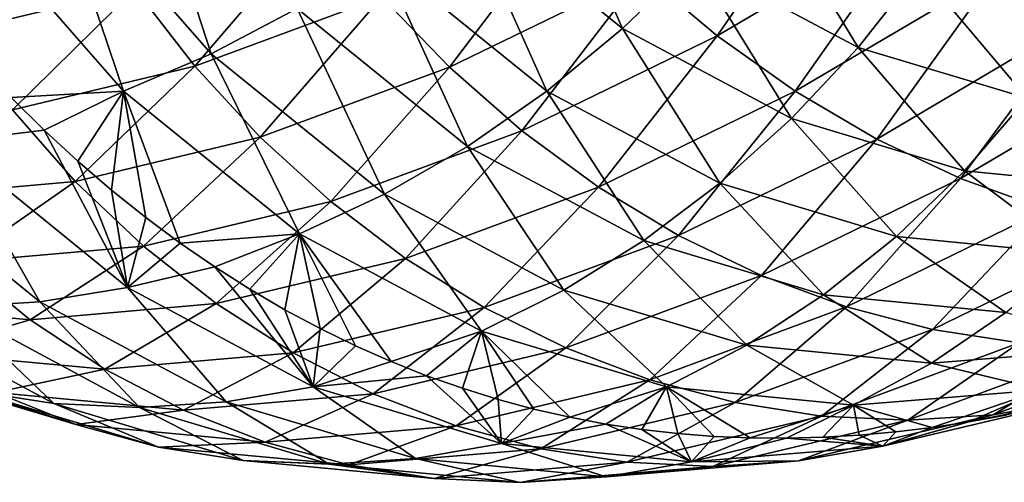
# Model space of a CAD drawing. Header units: millimetres. Extents: x -522 to 188, y -54 to 63.
# Tile 897 of 1056: x 7.5 to 10.31, y -53.8 to -52.48. Entities that reach past the tile are written whole.
import ezdxf

# ---------------------------------------------------------------- set-up
doc = ezdxf.new("R2010")
doc.units = ezdxf.units.MM
doc.header["$LTSCALE"] = 65.185185
doc.layers.add('39', color=7, linetype='CONTINUOUS')
doc.layers.add('40', color=7, linetype='CONTINUOUS')

msp = doc.modelspace()

# ---------------------------------------------------------------- linework, layer by layer
at = {"layer": '39', "linetype": 'CONTINUOUS'}
for points in [[(7.8379, -51.9248, -0.8151), (7.5838, -52.0434, -0.8702), (8.0498, -52.5763, -1.6617), (7.8379, -51.9248, -0.8151)], [(8.2952, -52.4475, -1.592), (7.8379, -51.9248, -0.8151), (8.0498, -52.5763, -1.6617), (8.2952, -52.4475, -1.592)], [(9.2243, -52.5046, -2.2868), (8.9768, -51.9437, -1.4818), (8.7608, -52.1297, -1.5016), (9.2243, -52.5046, -2.2868)], [(9.4273, -52.3078, -2.2453), (8.9768, -51.9437, -1.4818), (9.2243, -52.5046, -2.2868), (9.4273, -52.3078, -2.2453)], [(7.3257, -52.1419, -0.9434), (7.799, -52.6834, -1.747), (7.5838, -52.0434, -0.8702), (7.3257, -52.1419, -0.9434)], [(7.5838, -52.0434, -0.8702), (7.799, -52.6834, -1.747), (8.0498, -52.5763, -1.6617), (7.5838, -52.0434, -0.8702)], [(9.8966, -52.558, -3.0406), (9.6154, -52.0942, -2.2192), (9.4273, -52.3078, -2.2453), (9.8966, -52.558, -3.0406)], [(10.071, -52.337, -2.9917), (9.6154, -52.0942, -2.2192), (9.8966, -52.558, -3.0406), (10.071, -52.337, -2.9917)], [(9.0082, -52.6829, -2.3432), (8.7608, -52.1297, -1.5016), (8.5329, -52.2982, -1.5384), (9.0082, -52.6829, -2.3432)], [(9.2243, -52.5046, -2.2868), (8.7608, -52.1297, -1.5016), (9.0082, -52.6829, -2.3432), (9.2243, -52.5046, -2.2868)], [(7.3257, -52.1419, -0.9434), (7.4786, -52.7017, -1.7341), (7.799, -52.6834, -1.747), (7.3257, -52.1419, -0.9434)], [(8.781, -52.841, -2.4142), (8.5329, -52.2982, -1.5384), (8.2952, -52.4475, -1.592), (8.781, -52.841, -2.4142)], [(9.0082, -52.6829, -2.3432), (8.5329, -52.2982, -1.5384), (8.781, -52.841, -2.4142), (9.0082, -52.6829, -2.3432)], [(9.7061, -52.7617, -3.1031), (9.4273, -52.3078, -2.2453), (9.2243, -52.5046, -2.2868), (9.7061, -52.7617, -3.1031)], [(9.8966, -52.558, -3.0406), (9.4273, -52.3078, -2.2453), (9.7061, -52.7617, -3.1031), (9.8966, -52.558, -3.0406)], [(10.3788, -52.7031, -3.8592), (10.071, -52.337, -2.9917), (9.8966, -52.558, -3.0406), (10.3788, -52.7031, -3.8592)], [(10.5407, -52.4784, -3.789), (10.071, -52.337, -2.9917), (10.3788, -52.7031, -3.8592), (10.5407, -52.4784, -3.789)], [(8.2952, -52.4475, -1.592), (8.0498, -52.5763, -1.6617), (8.5447, -52.9774, -2.499), (8.2952, -52.4475, -1.592)], [(8.781, -52.841, -2.4142), (8.2952, -52.4475, -1.592), (8.5447, -52.9774, -2.499), (8.781, -52.841, -2.4142)], [(9.5015, -52.9463, -3.1787), (9.2243, -52.5046, -2.2868), (9.0082, -52.6829, -2.3432), (9.5015, -52.9463, -3.1787)], [(9.7061, -52.7617, -3.1031), (9.2243, -52.5046, -2.2868), (9.5015, -52.9463, -3.1787), (9.7061, -52.7617, -3.1031)], [(7.799, -52.6834, -1.747), (8.3014, -53.0911, -2.5969), (8.0498, -52.5763, -1.6617), (7.799, -52.6834, -1.747)], [(8.0498, -52.5763, -1.6617), (8.3014, -53.0911, -2.5969), (8.5447, -52.9774, -2.499), (8.0498, -52.5763, -1.6617)], [(10.1999, -52.9103, -3.9414), (9.8966, -52.558, -3.0406), (9.7061, -52.7617, -3.1031), (10.1999, -52.9103, -3.9414)], [(10.3788, -52.7031, -3.8592), (9.8966, -52.558, -3.0406), (10.1999, -52.9103, -3.9414), (10.3788, -52.7031, -3.8592)], [(7.4786, -52.7017, -1.7341), (7.5732, -52.7947, -1.8944), (7.799, -52.6834, -1.747), (7.4786, -52.7017, -1.7341)], [(7.5732, -52.7947, -1.8944), (7.669, -52.8827, -2.0564), (7.799, -52.6834, -1.747), (7.5732, -52.7947, -1.8944)], [(7.669, -52.8827, -2.0564), (7.7656, -52.9658, -2.2199), (7.799, -52.6834, -1.747), (7.669, -52.8827, -2.0564)], [(7.7656, -52.9658, -2.2199), (7.8632, -53.0439, -2.3848), (7.799, -52.6834, -1.747), (7.7656, -52.9658, -2.2199)], [(7.8632, -53.0439, -2.3848), (7.9615, -53.117, -2.551), (7.799, -52.6834, -1.747), (7.8632, -53.0439, -2.3848)], [(7.799, -52.6834, -1.747), (7.9615, -53.117, -2.551), (8.3014, -53.0911, -2.5969), (7.799, -52.6834, -1.747)], [(9.2844, -53.11, -3.2667), (9.0082, -52.6829, -2.3432), (8.781, -52.841, -2.4142), (9.2844, -53.11, -3.2667)], [(9.5015, -52.9463, -3.1787), (9.0082, -52.6829, -2.3432), (9.2844, -53.11, -3.2667), (9.5015, -52.9463, -3.1787)], [(10.703, -52.9602, -4.7961), (10.3788, -52.7031, -3.8592), (10.1999, -52.9103, -3.9414), (10.703, -52.9602, -4.7961)], [(10.0057, -53.0979, -4.0348), (9.7061, -52.7617, -3.1031), (9.5015, -52.9463, -3.1787), (10.0057, -53.0979, -4.0348)], [(10.1999, -52.9103, -3.9414), (9.7061, -52.7617, -3.1031), (10.0057, -53.0979, -4.0348), (10.1999, -52.9103, -3.9414)], [(8.781, -52.841, -2.4142), (8.5447, -52.9774, -2.499), (9.0568, -53.2514, -3.3663), (8.781, -52.841, -2.4142)], [(9.2844, -53.11, -3.2667), (8.781, -52.841, -2.4142), (9.0568, -53.2514, -3.3663), (9.2844, -53.11, -3.2667)], [(10.5181, -53.1485, -4.9056), (10.1999, -52.9103, -3.9414), (10.0057, -53.0979, -4.0348), (10.5181, -53.1485, -4.9056)], [(10.703, -52.9602, -4.7961), (10.1999, -52.9103, -3.9414), (10.5181, -53.1485, -4.9056), (10.703, -52.9602, -4.7961)], [(9.7979, -53.2644, -4.1387), (9.5015, -52.9463, -3.1787), (9.2844, -53.11, -3.2667), (9.7979, -53.2644, -4.1387)], [(10.0057, -53.0979, -4.0348), (9.5015, -52.9463, -3.1787), (9.7979, -53.2644, -4.1387), (10.0057, -53.0979, -4.0348)], [(8.3014, -53.0911, -2.5969), (8.821, -53.3691, -3.4765), (8.5447, -52.9774, -2.499), (8.3014, -53.0911, -2.5969)], [(8.5447, -52.9774, -2.499), (8.821, -53.3691, -3.4765), (9.0568, -53.2514, -3.3663), (8.5447, -52.9774, -2.499)], [(7.9615, -53.117, -2.551), (8.0605, -53.1853, -2.7184), (8.3014, -53.0911, -2.5969), (7.9615, -53.117, -2.551)], [(8.0605, -53.1853, -2.7184), (8.1601, -53.2488, -2.8869), (8.3014, -53.0911, -2.5969), (8.0605, -53.1853, -2.7184)], [(8.1601, -53.2488, -2.8869), (8.2602, -53.3074, -3.0563), (8.3014, -53.0911, -2.5969), (8.1601, -53.2488, -2.8869)], [(8.2602, -53.3074, -3.0563), (8.3608, -53.3614, -3.2265), (8.3014, -53.0911, -2.5969), (8.2602, -53.3074, -3.0563)], [(8.4618, -53.4107, -3.3976), (8.5632, -53.4555, -3.5693), (8.3014, -53.0911, -2.5969), (8.4618, -53.4107, -3.3976)], [(8.3014, -53.0911, -2.5969), (8.5632, -53.4555, -3.5693), (8.821, -53.3691, -3.4765), (8.3014, -53.0911, -2.5969)], [(8.3608, -53.3614, -3.2265), (8.4618, -53.4107, -3.3976), (8.3014, -53.0911, -2.5969), (8.3608, -53.3614, -3.2265)], [(9.2844, -53.11, -3.2667), (9.0568, -53.2514, -3.3663), (9.5784, -53.4082, -4.252), (9.2844, -53.11, -3.2667)], [(9.7979, -53.2644, -4.1387), (9.2844, -53.11, -3.2667), (9.5784, -53.4082, -4.252), (9.7979, -53.2644, -4.1387)], [(10.3185, -53.3155, -5.0237), (10.0057, -53.0979, -4.0348), (9.7979, -53.2644, -4.1387), (10.3185, -53.3155, -5.0237)], [(10.5181, -53.1485, -4.9056), (10.0057, -53.0979, -4.0348), (10.3185, -53.3155, -5.0237), (10.5181, -53.1485, -4.9056)], [(8.821, -53.3691, -3.4765), (9.3493, -53.5279, -4.3738), (9.0568, -53.2514, -3.3663), (8.821, -53.3691, -3.4765)], [(9.0568, -53.2514, -3.3663), (9.3493, -53.5279, -4.3738), (9.5784, -53.4082, -4.252), (9.0568, -53.2514, -3.3663)], [(9.7979, -53.2644, -4.1387), (9.5784, -53.4082, -4.252), (10.1062, -53.4597, -5.1494), (9.7979, -53.2644, -4.1387)], [(10.3185, -53.3155, -5.0237), (9.7979, -53.2644, -4.1387), (10.1062, -53.4597, -5.1494), (10.3185, -53.3155, -5.0237)], [(10.3185, -53.3155, -5.0237), (10.1062, -53.4597, -5.1494), (10.6407, -53.4168, -6.0552), (10.3185, -53.3155, -5.0237)], [(8.5632, -53.4555, -3.5693), (8.6648, -53.4959, -3.7417), (8.821, -53.3691, -3.4765), (8.5632, -53.4555, -3.5693)], [(8.6648, -53.4959, -3.7417), (8.7667, -53.5319, -3.9146), (8.821, -53.3691, -3.4765), (8.6648, -53.4959, -3.7417)], [(8.7667, -53.5319, -3.9146), (8.8688, -53.5636, -4.088), (8.821, -53.3691, -3.4765), (8.7667, -53.5319, -3.9146)], [(8.9711, -53.5912, -4.2618), (9.0736, -53.6146, -4.4361), (8.821, -53.3691, -3.4765), (8.9711, -53.5912, -4.2618)], [(8.821, -53.3691, -3.4765), (9.0736, -53.6146, -4.4361), (9.3493, -53.5279, -4.3738), (8.821, -53.3691, -3.4765)], [(8.8688, -53.5636, -4.088), (8.9711, -53.5912, -4.2618), (8.821, -53.3691, -3.4765), (8.8688, -53.5636, -4.088)], [(9.3493, -53.5279, -4.3738), (9.8831, -53.5798, -5.2816), (9.5784, -53.4082, -4.252), (9.3493, -53.5279, -4.3738)], [(9.5784, -53.4082, -4.252), (9.8831, -53.5798, -5.2816), (10.1062, -53.4597, -5.1494), (9.5784, -53.4082, -4.252)], [(10.1062, -53.4597, -5.1494), (10.4228, -53.5362, -6.1965), (10.6407, -53.4168, -6.0552), (10.1062, -53.4597, -5.1494)], [(9.8831, -53.5798, -5.2816), (10.4228, -53.5362, -6.1965), (10.1062, -53.4597, -5.1494), (9.8831, -53.5798, -5.2816)], [(9.0736, -53.6146, -4.4361), (9.1763, -53.634, -4.6107), (9.3493, -53.5279, -4.3738), (9.0736, -53.6146, -4.4361)], [(9.1763, -53.634, -4.6107), (9.2791, -53.6496, -4.7856), (9.3493, -53.5279, -4.3738), (9.1763, -53.634, -4.6107)], [(9.2791, -53.6496, -4.7856), (9.3821, -53.6613, -4.9608), (9.3493, -53.5279, -4.3738), (9.2791, -53.6496, -4.7856)], [(9.4852, -53.6693, -5.1363), (9.5885, -53.6736, -5.312), (9.3493, -53.5279, -4.3738), (9.4852, -53.6693, -5.1363)], [(9.3493, -53.5279, -4.3738), (9.5885, -53.6736, -5.312), (9.8831, -53.5798, -5.2816), (9.3493, -53.5279, -4.3738)], [(9.3821, -53.6613, -4.9608), (9.4852, -53.6693, -5.1363), (9.3493, -53.5279, -4.3738), (9.3821, -53.6613, -4.9608)], [(9.8831, -53.5798, -5.2816), (10.1081, -53.6434, -6.1936), (10.4228, -53.5362, -6.1965), (9.8831, -53.5798, -5.2816)], [(10.1081, -53.6434, -6.1936), (10.2127, -53.6274, -6.3705), (10.4228, -53.5362, -6.1965), (10.1081, -53.6434, -6.1936)], [(10.2127, -53.6274, -6.3705), (10.3176, -53.6083, -6.5476), (10.4228, -53.5362, -6.1965), (10.2127, -53.6274, -6.3705)], [(9.5885, -53.6736, -5.312), (9.692, -53.6744, -5.4879), (9.8831, -53.5798, -5.2816), (9.5885, -53.6736, -5.312)], [(9.692, -53.6744, -5.4879), (9.7957, -53.6717, -5.664), (9.8831, -53.5798, -5.2816), (9.692, -53.6744, -5.4879)], [(9.7957, -53.6717, -5.664), (9.8996, -53.6656, -5.8404), (9.8831, -53.5798, -5.2816), (9.7957, -53.6717, -5.664)], [(10.0037, -53.6561, -6.0169), (10.1081, -53.6434, -6.1936), (9.8831, -53.5798, -5.2816), (10.0037, -53.6561, -6.0169)], [(9.8996, -53.6656, -5.8404), (10.0037, -53.6561, -6.0169), (9.8831, -53.5798, -5.2816), (9.8996, -53.6656, -5.8404)]]:
    msp.add_3dface(points, dxfattribs=at)
at = {"layer": '40', "linetype": 'CONTINUOUS'}
for points in [[(10.8759, -51.9453, -12.2585), (10.5257, -52.4796, -11.1999), (10.2902, -52.345, -11.2901), (10.8759, -51.9453, -12.2585)], [(9.8478, -52.012, -11.4288), (9.494, -52.525, -10.4223), (9.2823, -52.3458, -10.4912), (9.8478, -52.012, -11.4288)], [(10.0636, -52.1887, -11.3667), (9.494, -52.525, -10.4223), (9.8478, -52.012, -11.4288), (10.0636, -52.1887, -11.3667)], [(7.68, -52.1538, -8.8531), (7.32, -52.5133, -7.9432), (7.1759, -52.2746, -8.0058), (7.68, -52.1538, -8.8531)], [(7.8327, -52.3905, -8.8052), (7.32, -52.5133, -7.9432), (7.68, -52.1538, -8.8531), (7.8327, -52.3905, -8.8052)], [(9.0839, -52.1475, -10.5459), (8.7298, -52.6148, -9.5722), (8.5368, -52.4138, -9.6358), (9.0839, -52.1475, -10.5459)], [(9.2823, -52.3458, -10.4912), (8.7298, -52.6148, -9.5722), (9.0839, -52.1475, -10.5459), (9.2823, -52.3458, -10.4912)], [(10.0636, -52.1887, -11.3667), (9.717, -52.6835, -10.3399), (9.494, -52.525, -10.4223), (10.0636, -52.1887, -11.3667)], [(10.2902, -52.345, -11.2901), (9.717, -52.6835, -10.3399), (10.0636, -52.1887, -11.3667), (10.2902, -52.345, -11.2901)], [(8.3594, -52.1954, -9.6856), (8.0032, -52.6115, -8.7439), (7.8327, -52.3905, -8.8052), (8.3594, -52.1954, -9.6856)], [(8.5368, -52.4138, -9.6358), (8.0032, -52.6115, -8.7439), (8.3594, -52.1954, -9.6856), (8.5368, -52.4138, -9.6358)], [(9.2823, -52.3458, -10.4912), (8.9366, -52.7964, -9.4953), (8.7298, -52.6148, -9.5722), (9.2823, -52.3458, -10.4912)], [(9.494, -52.525, -10.4223), (8.9366, -52.7964, -9.4953), (9.2823, -52.3458, -10.4912), (9.494, -52.525, -10.4223)], [(10.2902, -52.345, -11.2901), (9.9494, -52.8199, -10.2446), (9.717, -52.6835, -10.3399), (10.2902, -52.345, -11.2901)], [(10.5257, -52.4796, -11.1999), (9.9494, -52.8199, -10.2446), (10.2902, -52.345, -11.2901), (10.5257, -52.4796, -11.1999)], [(7.8327, -52.3905, -8.8052), (7.4824, -52.7361, -7.8682), (7.32, -52.5133, -7.9432), (7.8327, -52.3905, -8.8052)], [(8.0032, -52.6115, -8.7439), (7.4824, -52.7361, -7.8682), (7.8327, -52.3905, -8.8052), (8.0032, -52.6115, -8.7439)], [(8.5368, -52.4138, -9.6358), (8.1898, -52.8148, -8.6697), (8.0032, -52.6115, -8.7439), (8.5368, -52.4138, -9.6358)], [(8.7298, -52.6148, -9.5722), (8.1898, -52.8148, -8.6697), (8.5368, -52.4138, -9.6358), (8.7298, -52.6148, -9.5722)], [(10.5257, -52.4796, -11.1999), (10.1889, -52.9329, -10.1374), (9.9494, -52.8199, -10.2446), (10.5257, -52.4796, -11.1999)], [(10.7678, -52.5911, -11.0968), (10.1889, -52.9329, -10.1374), (10.5257, -52.4796, -11.1999), (10.7678, -52.5911, -11.0968)], [(9.494, -52.525, -10.4223), (9.1554, -52.957, -9.4058), (8.9366, -52.7964, -9.4953), (9.494, -52.525, -10.4223)], [(9.717, -52.6835, -10.3399), (9.1554, -52.957, -9.4058), (9.494, -52.525, -10.4223), (9.717, -52.6835, -10.3399)], [(8.0032, -52.6115, -8.7439), (7.6617, -52.9411, -7.7814), (7.4824, -52.7361, -7.8682), (8.0032, -52.6115, -8.7439)], [(8.1898, -52.8148, -8.6697), (7.6617, -52.9411, -7.7814), (8.0032, -52.6115, -8.7439), (8.1898, -52.8148, -8.6697)], [(10.7678, -52.5911, -11.0968), (10.4336, -53.0216, -10.0191), (10.1889, -52.9329, -10.1374), (10.7678, -52.5911, -11.0968)], [(8.7298, -52.6148, -9.5722), (8.3909, -52.9986, -8.5832), (8.1898, -52.8148, -8.6697), (8.7298, -52.6148, -9.5722)], [(8.9366, -52.7964, -9.4953), (8.3909, -52.9986, -8.5832), (8.7298, -52.6148, -9.5722), (8.9366, -52.7964, -9.4953)], [(9.717, -52.6835, -10.3399), (9.3841, -53.0953, -9.3045), (9.1554, -52.957, -9.4058), (9.717, -52.6835, -10.3399)], [(9.9494, -52.8199, -10.2446), (9.3841, -53.0953, -9.3045), (9.717, -52.6835, -10.3399), (9.9494, -52.8199, -10.2446)], [(7.5732, -52.7947, -1.8944), (7.4786, -52.7017, -1.7341), (7.2986, -52.8275, -1.9572), (7.5732, -52.7947, -1.8944)], [(7.6617, -52.9411, -7.7814), (7.1445, -52.9864, -6.9058), (7.4824, -52.7361, -7.8682), (7.6617, -52.9411, -7.7814)], [(7.8113, -53.2442, -2.8241), (7.5732, -52.7947, -1.8944), (7.2986, -52.8275, -1.9572), (7.8113, -53.2442, -2.8241)], [(7.669, -52.8827, -2.0564), (7.5732, -52.7947, -1.8944), (7.8113, -53.2442, -2.8241), (7.669, -52.8827, -2.0564)], [(8.9366, -52.7964, -9.4953), (8.6046, -53.1611, -8.4854), (8.3909, -52.9986, -8.5832), (8.9366, -52.7964, -9.4953)], [(9.1554, -52.957, -9.4058), (8.6046, -53.1611, -8.4854), (8.9366, -52.7964, -9.4953), (9.1554, -52.957, -9.4058)], [(7.5606, -53.2848, -2.9552), (7.2986, -52.8275, -1.9572), (7.0452, -52.8655, -2.0837), (7.5606, -53.2848, -2.9552)], [(7.8113, -53.2442, -2.8241), (7.2986, -52.8275, -1.9572), (7.5606, -53.2848, -2.9552), (7.8113, -53.2442, -2.8241)], [(8.1898, -52.8148, -8.6697), (7.8562, -53.1263, -7.6837), (7.6617, -52.9411, -7.7814), (8.1898, -52.8148, -8.6697)], [(8.3909, -52.9986, -8.5832), (7.8562, -53.1263, -7.6837), (8.1898, -52.8148, -8.6697), (8.3909, -52.9986, -8.5832)], [(9.9494, -52.8199, -10.2446), (9.6207, -53.2098, -9.1924), (9.3841, -53.0953, -9.3045), (9.9494, -52.8199, -10.2446)], [(10.1889, -52.9329, -10.1374), (9.6207, -53.2098, -9.1924), (9.9494, -52.8199, -10.2446), (10.1889, -52.9329, -10.1374)], [(7.5606, -53.2848, -2.9552), (7.0452, -52.8655, -2.0837), (7.312, -53.2998, -3.0952), (7.5606, -53.2848, -2.9552)], [(7.7656, -52.9658, -2.2199), (7.669, -52.8827, -2.0564), (7.8113, -53.2442, -2.8241), (7.7656, -52.9658, -2.2199)], [(7.6617, -52.9411, -7.7814), (7.3314, -53.172, -6.7949), (7.1445, -52.9864, -6.9058), (7.6617, -52.9411, -7.7814)], [(7.8562, -53.1263, -7.6837), (7.3314, -53.172, -6.7949), (7.6617, -52.9411, -7.7814), (7.8562, -53.1263, -7.6837)], [(10.1889, -52.9329, -10.1374), (9.863, -53.2996, -9.0704), (9.6207, -53.2098, -9.1924), (10.1889, -52.9329, -10.1374)], [(10.4336, -53.0216, -10.0191), (9.863, -53.2996, -9.0704), (10.1889, -52.9329, -10.1374), (10.4336, -53.0216, -10.0191)], [(7.8632, -53.0439, -2.3848), (7.7656, -52.9658, -2.2199), (7.8113, -53.2442, -2.8241), (7.8632, -53.0439, -2.3848)], [(9.1554, -52.957, -9.4058), (8.8291, -53.3009, -8.3769), (8.6046, -53.1611, -8.4854), (9.1554, -52.957, -9.4058)], [(9.3841, -53.0953, -9.3045), (8.8291, -53.3009, -8.3769), (9.1554, -52.957, -9.4058), (9.3841, -53.0953, -9.3045)], [(8.3909, -52.9986, -8.5832), (8.0641, -53.29, -7.5759), (7.8562, -53.1263, -7.6837), (8.3909, -52.9986, -8.5832)], [(8.6046, -53.1611, -8.4854), (8.0641, -53.29, -7.5759), (8.3909, -52.9986, -8.5832), (8.6046, -53.1611, -8.4854)], [(10.4336, -53.0216, -10.0191), (10.1089, -53.3638, -8.9397), (9.863, -53.2996, -9.0704), (10.4336, -53.0216, -10.0191)], [(10.681, -53.085, -9.891), (10.1089, -53.3638, -8.9397), (10.4336, -53.0216, -10.0191), (10.681, -53.085, -9.891)], [(7.9615, -53.117, -2.551), (7.8632, -53.0439, -2.3848), (7.8113, -53.2442, -2.8241), (7.9615, -53.117, -2.551)], [(10.681, -53.085, -9.891), (10.3561, -53.402, -8.8015), (10.1089, -53.3638, -8.9397), (10.681, -53.085, -9.891)], [(8.0605, -53.1853, -2.7184), (7.9615, -53.117, -2.551), (7.8113, -53.2442, -2.8241), (8.0605, -53.1853, -2.7184)], [(9.3841, -53.0953, -9.3045), (9.0622, -53.4167, -8.259), (8.8291, -53.3009, -8.3769), (9.3841, -53.0953, -9.3045)], [(9.6207, -53.2098, -9.1924), (9.0622, -53.4167, -8.259), (9.3841, -53.0953, -9.3045), (9.6207, -53.2098, -9.1924)], [(7.8562, -53.1263, -7.6837), (7.5326, -53.3361, -6.6754), (7.3314, -53.172, -6.7949), (7.8562, -53.1263, -7.6837)], [(8.0641, -53.29, -7.5759), (7.5326, -53.3361, -6.6754), (7.8562, -53.1263, -7.6837), (8.0641, -53.29, -7.5759)], [(7.5326, -53.3361, -6.6754), (7.0083, -53.2881, -5.7842), (7.3314, -53.172, -6.7949), (7.5326, -53.3361, -6.6754)], [(8.6046, -53.1611, -8.4854), (8.2835, -53.4309, -7.459), (8.0641, -53.29, -7.5759), (8.6046, -53.1611, -8.4854)], [(8.8291, -53.3009, -8.3769), (8.2835, -53.4309, -7.459), (8.6046, -53.1611, -8.4854), (8.8291, -53.3009, -8.3769)], [(8.3408, -53.528, -3.7206), (8.0605, -53.1853, -2.7184), (7.8113, -53.2442, -2.8241), (8.3408, -53.528, -3.7206)], [(8.1601, -53.2488, -2.8869), (8.0605, -53.1853, -2.7184), (8.3408, -53.528, -3.7206), (8.1601, -53.2488, -2.8869)], [(9.6207, -53.2098, -9.1924), (9.3018, -53.5075, -8.1325), (9.0622, -53.4167, -8.259), (9.6207, -53.2098, -9.1924)], [(9.863, -53.2996, -9.0704), (9.3018, -53.5075, -8.1325), (9.6207, -53.2098, -9.1924), (9.863, -53.2996, -9.0704)], [(8.0929, -53.5704, -3.8563), (7.8113, -53.2442, -2.8241), (7.5606, -53.2848, -2.9552), (8.0929, -53.5704, -3.8563)], [(8.3408, -53.528, -3.7206), (7.8113, -53.2442, -2.8241), (8.0929, -53.5704, -3.8563), (8.3408, -53.528, -3.7206)], [(8.2602, -53.3074, -3.0563), (8.1601, -53.2488, -2.8869), (8.3408, -53.528, -3.7206), (8.2602, -53.3074, -3.0563)], [(7.8454, -53.5862, -3.9982), (7.5606, -53.2848, -2.9552), (7.312, -53.2998, -3.0952), (7.8454, -53.5862, -3.9982)], [(8.0929, -53.5704, -3.8563), (7.5606, -53.2848, -2.9552), (7.8454, -53.5862, -3.9982), (8.0929, -53.5704, -3.8563)], [(7.5326, -53.3361, -6.6754), (7.2154, -53.4282, -5.6459), (7.0083, -53.2881, -5.7842), (7.5326, -53.3361, -6.6754)], [(7.6005, -53.5754, -4.145), (7.312, -53.2998, -3.0952), (7.0675, -53.2891, -3.2429), (7.6005, -53.5754, -4.145)], [(7.6005, -53.5754, -4.145), (7.0675, -53.2891, -3.2429), (7.3604, -53.538, -4.2955), (7.6005, -53.5754, -4.145)], [(7.8454, -53.5862, -3.9982), (7.312, -53.2998, -3.0952), (7.6005, -53.5754, -4.145), (7.8454, -53.5862, -3.9982)], [(8.0641, -53.29, -7.5759), (7.7463, -53.4771, -6.5485), (7.5326, -53.3361, -6.6754), (8.0641, -53.29, -7.5759)], [(8.2835, -53.4309, -7.459), (7.7463, -53.4771, -6.5485), (8.0641, -53.29, -7.5759), (8.2835, -53.4309, -7.459)], [(8.3608, -53.3614, -3.2265), (8.2602, -53.3074, -3.0563), (8.3408, -53.528, -3.7206), (8.3608, -53.3614, -3.2265)], [(8.8291, -53.3009, -8.3769), (8.5125, -53.5476, -7.3341), (8.2835, -53.4309, -7.459), (8.8291, -53.3009, -8.3769)], [(9.0622, -53.4167, -8.259), (8.5125, -53.5476, -7.3341), (8.8291, -53.3009, -8.3769), (9.0622, -53.4167, -8.259)], [(9.863, -53.2996, -9.0704), (9.5458, -53.5725, -7.9987), (9.3018, -53.5075, -8.1325), (9.863, -53.2996, -9.0704)], [(10.1089, -53.3638, -8.9397), (9.5458, -53.5725, -7.9987), (9.863, -53.2996, -9.0704), (10.1089, -53.3638, -8.9397)], [(7.7463, -53.4771, -6.5485), (7.2154, -53.4282, -5.6459), (7.5326, -53.3361, -6.6754), (7.7463, -53.4771, -6.5485)], [(8.4618, -53.4107, -3.3976), (8.3608, -53.3614, -3.2265), (8.3408, -53.528, -3.7206), (8.4618, -53.4107, -3.3976)], [(10.1089, -53.3638, -8.9397), (9.792, -53.611, -7.8588), (9.5458, -53.5725, -7.9987), (10.1089, -53.3638, -8.9397)], [(10.3561, -53.402, -8.8015), (9.792, -53.611, -7.8588), (10.1089, -53.3638, -8.9397), (10.3561, -53.402, -8.8015)], [(10.8454, -53.3988, -8.5074), (10.2819, -53.6076, -7.5656), (10.6023, -53.4137, -8.6569), (10.8454, -53.3988, -8.5074)], [(10.8454, -53.3988, -8.5074), (10.5212, -53.5657, -7.4151), (10.2819, -53.6076, -7.5656), (10.8454, -53.3988, -8.5074)], [(8.5632, -53.4555, -3.5693), (8.4618, -53.4107, -3.3976), (8.3408, -53.528, -3.7206), (8.5632, -53.4555, -3.5693)], [(9.0622, -53.4167, -8.259), (8.749, -53.639, -7.2022), (8.5125, -53.5476, -7.3341), (9.0622, -53.4167, -8.259)], [(9.3018, -53.5075, -8.1325), (8.749, -53.639, -7.2022), (9.0622, -53.4167, -8.259), (9.3018, -53.5075, -8.1325)], [(10.3561, -53.402, -8.8015), (10.0381, -53.6228, -7.714), (9.792, -53.611, -7.8588), (10.3561, -53.402, -8.8015)], [(10.6023, -53.4137, -8.6569), (10.0381, -53.6228, -7.714), (10.3561, -53.402, -8.8015), (10.6023, -53.4137, -8.6569)], [(10.6023, -53.4137, -8.6569), (10.2819, -53.6076, -7.5656), (10.0381, -53.6228, -7.714), (10.6023, -53.4137, -8.6569)], [(7.7463, -53.4771, -6.5485), (7.4344, -53.5442, -5.5034), (7.2154, -53.4282, -5.6459), (7.7463, -53.4771, -6.5485)], [(8.2835, -53.4309, -7.459), (7.9706, -53.5939, -6.4154), (7.7463, -53.4771, -6.5485), (8.2835, -53.4309, -7.459)], [(8.5125, -53.5476, -7.3341), (7.9706, -53.5939, -6.4154), (8.2835, -53.4309, -7.459), (8.5125, -53.5476, -7.3341)], [(8.6648, -53.4959, -3.7417), (8.5632, -53.4555, -3.5693), (8.3408, -53.528, -3.7206), (8.6648, -53.4959, -3.7417)], [(7.663, -53.6349, -5.358), (7.3604, -53.538, -4.2955), (7.1273, -53.4745, -4.4482), (7.663, -53.6349, -5.358)], [(7.663, -53.6349, -5.358), (7.1273, -53.4745, -4.4482), (7.4344, -53.5442, -5.5034), (7.663, -53.6349, -5.358)], [(7.9706, -53.5939, -6.4154), (7.4344, -53.5442, -5.5034), (7.7463, -53.4771, -6.5485), (7.9706, -53.5939, -6.4154)], [(8.8785, -53.6895, -4.6337), (8.6648, -53.4959, -3.7417), (8.3408, -53.528, -3.7206), (8.8785, -53.6895, -4.6337)], [(8.7667, -53.5319, -3.9146), (8.6648, -53.4959, -3.7417), (8.8785, -53.6895, -4.6337), (8.7667, -53.5319, -3.9146)], [(9.3018, -53.5075, -8.1325), (8.9909, -53.7044, -7.0647), (8.749, -53.639, -7.2022), (9.3018, -53.5075, -8.1325)], [(9.5458, -53.5725, -7.9987), (8.9909, -53.7044, -7.0647), (9.3018, -53.5075, -8.1325), (9.5458, -53.5725, -7.9987)], [(7.8994, -53.6996, -5.211), (7.3604, -53.538, -4.2955), (7.663, -53.6349, -5.358), (7.8994, -53.6996, -5.211)], [(7.8994, -53.6996, -5.211), (7.6005, -53.5754, -4.145), (7.3604, -53.538, -4.2955), (7.8994, -53.6996, -5.211)], [(8.6331, -53.7325, -4.7737), (8.3408, -53.528, -3.7206), (8.0929, -53.5704, -3.8563), (8.6331, -53.7325, -4.7737)], [(8.8785, -53.6895, -4.6337), (8.3408, -53.528, -3.7206), (8.6331, -53.7325, -4.7737), (8.8785, -53.6895, -4.6337)], [(8.8688, -53.5636, -4.088), (8.7667, -53.5319, -3.9146), (8.8785, -53.6895, -4.6337), (8.8688, -53.5636, -4.088)], [(7.9706, -53.5939, -6.4154), (7.663, -53.6349, -5.358), (7.4344, -53.5442, -5.5034), (7.9706, -53.5939, -6.4154)], [(8.5125, -53.5476, -7.3341), (8.2035, -53.6853, -6.2773), (7.9706, -53.5939, -6.4154), (8.5125, -53.5476, -7.3341)], [(8.749, -53.639, -7.2022), (8.2035, -53.6853, -6.2773), (8.5125, -53.5476, -7.3341), (8.749, -53.639, -7.2022)], [(8.9711, -53.5912, -4.2618), (8.8688, -53.5636, -4.088), (8.8785, -53.6895, -4.6337), (8.9711, -53.5912, -4.2618)], [(10.5212, -53.5657, -7.4151), (10.2127, -53.6274, -6.3705), (9.9673, -53.6967, -6.483), (10.5212, -53.5657, -7.4151)], [(10.5212, -53.5657, -7.4151), (9.9673, -53.6967, -6.483), (10.2819, -53.6076, -7.5656), (10.5212, -53.5657, -7.4151)], [(10.3176, -53.6083, -6.5476), (10.2127, -53.6274, -6.3705), (10.5212, -53.5657, -7.4151), (10.3176, -53.6083, -6.5476)], [(8.1414, -53.7376, -5.0637), (7.8454, -53.5862, -3.9982), (7.6005, -53.5754, -4.145), (8.1414, -53.7376, -5.0637)], [(8.1414, -53.7376, -5.0637), (7.6005, -53.5754, -4.145), (7.8994, -53.6996, -5.211), (8.1414, -53.7376, -5.0637)], [(8.2035, -53.6853, -6.2773), (7.663, -53.6349, -5.358), (7.9706, -53.5939, -6.4154), (8.2035, -53.6853, -6.2773)], [(8.3867, -53.7486, -4.9175), (8.0929, -53.5704, -3.8563), (7.8454, -53.5862, -3.9982), (8.3867, -53.7486, -4.9175)], [(8.3867, -53.7486, -4.9175), (7.8454, -53.5862, -3.9982), (8.1414, -53.7376, -5.0637), (8.3867, -53.7486, -4.9175)], [(8.6331, -53.7325, -4.7737), (8.0929, -53.5704, -3.8563), (8.3867, -53.7486, -4.9175), (8.6331, -53.7325, -4.7737)], [(9.0736, -53.6146, -4.4361), (8.9711, -53.5912, -4.2618), (8.8785, -53.6895, -4.6337), (9.0736, -53.6146, -4.4361)], [(9.5458, -53.5725, -7.9987), (9.2358, -53.743, -6.9227), (8.9909, -53.7044, -7.0647), (9.5458, -53.5725, -7.9987)], [(9.792, -53.611, -7.8588), (9.2358, -53.743, -6.9227), (9.5458, -53.5725, -7.9987), (9.792, -53.611, -7.8588)], [(9.1763, -53.634, -4.6107), (9.0736, -53.6146, -4.4361), (8.8785, -53.6895, -4.6337), (9.1763, -53.634, -4.6107)], [(9.792, -53.611, -7.8588), (9.4817, -53.7547, -6.7775), (9.2358, -53.743, -6.9227), (9.792, -53.611, -7.8588)], [(10.0381, -53.6228, -7.714), (9.4817, -53.7547, -6.7775), (9.792, -53.611, -7.8588), (10.0381, -53.6228, -7.714)], [(10.0381, -53.6228, -7.714), (9.7263, -53.7392, -6.6305), (9.4817, -53.7547, -6.7775), (10.0381, -53.6228, -7.714)], [(10.2819, -53.6076, -7.5656), (9.7263, -53.7392, -6.6305), (10.0381, -53.6228, -7.714), (10.2819, -53.6076, -7.5656)], [(10.2819, -53.6076, -7.5656), (9.9673, -53.6967, -6.483), (9.7263, -53.7392, -6.6305), (10.2819, -53.6076, -7.5656)], [(8.2035, -53.6853, -6.2773), (7.8994, -53.6996, -5.211), (7.663, -53.6349, -5.358), (8.2035, -53.6853, -6.2773)], [(8.749, -53.639, -7.2022), (8.4428, -53.7505, -6.1353), (8.2035, -53.6853, -6.2773), (8.749, -53.639, -7.2022)], [(8.9909, -53.7044, -7.0647), (8.4428, -53.7505, -6.1353), (8.749, -53.639, -7.2022), (8.9909, -53.7044, -7.0647)], [(9.4205, -53.7415, -5.5557), (9.1763, -53.634, -4.6107), (8.8785, -53.6895, -4.6337), (9.4205, -53.7415, -5.5557)], [(9.2791, -53.6496, -4.7856), (9.1763, -53.634, -4.6107), (9.4205, -53.7415, -5.5557), (9.2791, -53.6496, -4.7856)], [(9.3821, -53.6613, -4.9608), (9.2791, -53.6496, -4.7856), (9.4205, -53.7415, -5.5557), (9.3821, -53.6613, -4.9608)], [(10.2127, -53.6274, -6.3705), (10.1081, -53.6434, -6.1936), (9.9673, -53.6967, -6.483), (10.2127, -53.6274, -6.3705)], [(10.1081, -53.6434, -6.1936), (10.0037, -53.6561, -6.0169), (9.9673, -53.6967, -6.483), (10.1081, -53.6434, -6.1936)], [(9.4852, -53.6693, -5.1363), (9.3821, -53.6613, -4.9608), (9.4205, -53.7415, -5.5557), (9.4852, -53.6693, -5.1363)], [(9.5885, -53.6736, -5.312), (9.4852, -53.6693, -5.1363), (9.4205, -53.7415, -5.5557), (9.5885, -53.6736, -5.312)], [(9.692, -53.6744, -5.4879), (9.5885, -53.6736, -5.312), (9.4205, -53.7415, -5.5557), (9.692, -53.6744, -5.4879)], [(9.9673, -53.6967, -6.483), (9.692, -53.6744, -5.4879), (9.4205, -53.7415, -5.5557), (9.9673, -53.6967, -6.483)], [(9.7957, -53.6717, -5.664), (9.692, -53.6744, -5.4879), (9.9673, -53.6967, -6.483), (9.7957, -53.6717, -5.664)], [(9.8996, -53.6656, -5.8404), (9.7957, -53.6717, -5.664), (9.9673, -53.6967, -6.483), (9.8996, -53.6656, -5.8404)], [(10.0037, -53.6561, -6.0169), (9.8996, -53.6656, -5.8404), (9.9673, -53.6967, -6.483), (10.0037, -53.6561, -6.0169)], [(8.4428, -53.7505, -6.1353), (7.8994, -53.6996, -5.211), (8.2035, -53.6853, -6.2773), (8.4428, -53.7505, -6.1353)], [(8.4428, -53.7505, -6.1353), (8.1414, -53.7376, -5.0637), (7.8994, -53.6996, -5.211), (8.4428, -53.7505, -6.1353)], [(8.9909, -53.7044, -7.0647), (8.6864, -53.789, -5.9909), (8.4428, -53.7505, -6.1353), (8.9909, -53.7044, -7.0647)], [(9.1774, -53.7845, -5.6998), (8.8785, -53.6895, -4.6337), (8.6331, -53.7325, -4.7737), (9.1774, -53.7845, -5.6998)], [(9.2358, -53.743, -6.9227), (8.6864, -53.789, -5.9909), (8.9909, -53.7044, -7.0647), (9.2358, -53.743, -6.9227)], [(9.4205, -53.7415, -5.5557), (8.8785, -53.6895, -4.6337), (9.1774, -53.7845, -5.6998), (9.4205, -53.7415, -5.5557)], [(9.9673, -53.6967, -6.483), (9.4205, -53.7415, -5.5557), (9.7263, -53.7392, -6.6305), (9.9673, -53.6967, -6.483)], [(8.932, -53.8004, -5.8453), (8.6331, -53.7325, -4.7737), (8.3867, -53.7486, -4.9175), (8.932, -53.8004, -5.8453)], [(9.1774, -53.7845, -5.6998), (8.6331, -53.7325, -4.7737), (8.932, -53.8004, -5.8453), (9.1774, -53.7845, -5.6998)], [(8.6864, -53.789, -5.9909), (8.3867, -53.7486, -4.9175), (8.1414, -53.7376, -5.0637), (8.6864, -53.789, -5.9909)], [(8.6864, -53.789, -5.9909), (8.1414, -53.7376, -5.0637), (8.4428, -53.7505, -6.1353), (8.6864, -53.789, -5.9909)], [(8.932, -53.8004, -5.8453), (8.3867, -53.7486, -4.9175), (8.6864, -53.789, -5.9909), (8.932, -53.8004, -5.8453)], [(9.2358, -53.743, -6.9227), (8.932, -53.8004, -5.8453), (8.6864, -53.789, -5.9909), (9.2358, -53.743, -6.9227)], [(9.4817, -53.7547, -6.7775), (8.932, -53.8004, -5.8453), (9.2358, -53.743, -6.9227), (9.4817, -53.7547, -6.7775)], [(9.4817, -53.7547, -6.7775), (9.1774, -53.7845, -5.6998), (8.932, -53.8004, -5.8453), (9.4817, -53.7547, -6.7775)], [(9.7263, -53.7392, -6.6305), (9.1774, -53.7845, -5.6998), (9.4817, -53.7547, -6.7775), (9.7263, -53.7392, -6.6305)], [(9.7263, -53.7392, -6.6305), (9.4205, -53.7415, -5.5557), (9.1774, -53.7845, -5.6998), (9.7263, -53.7392, -6.6305)]]:
    msp.add_3dface(points, dxfattribs=at)

doc.saveas('drawing.dxf')
